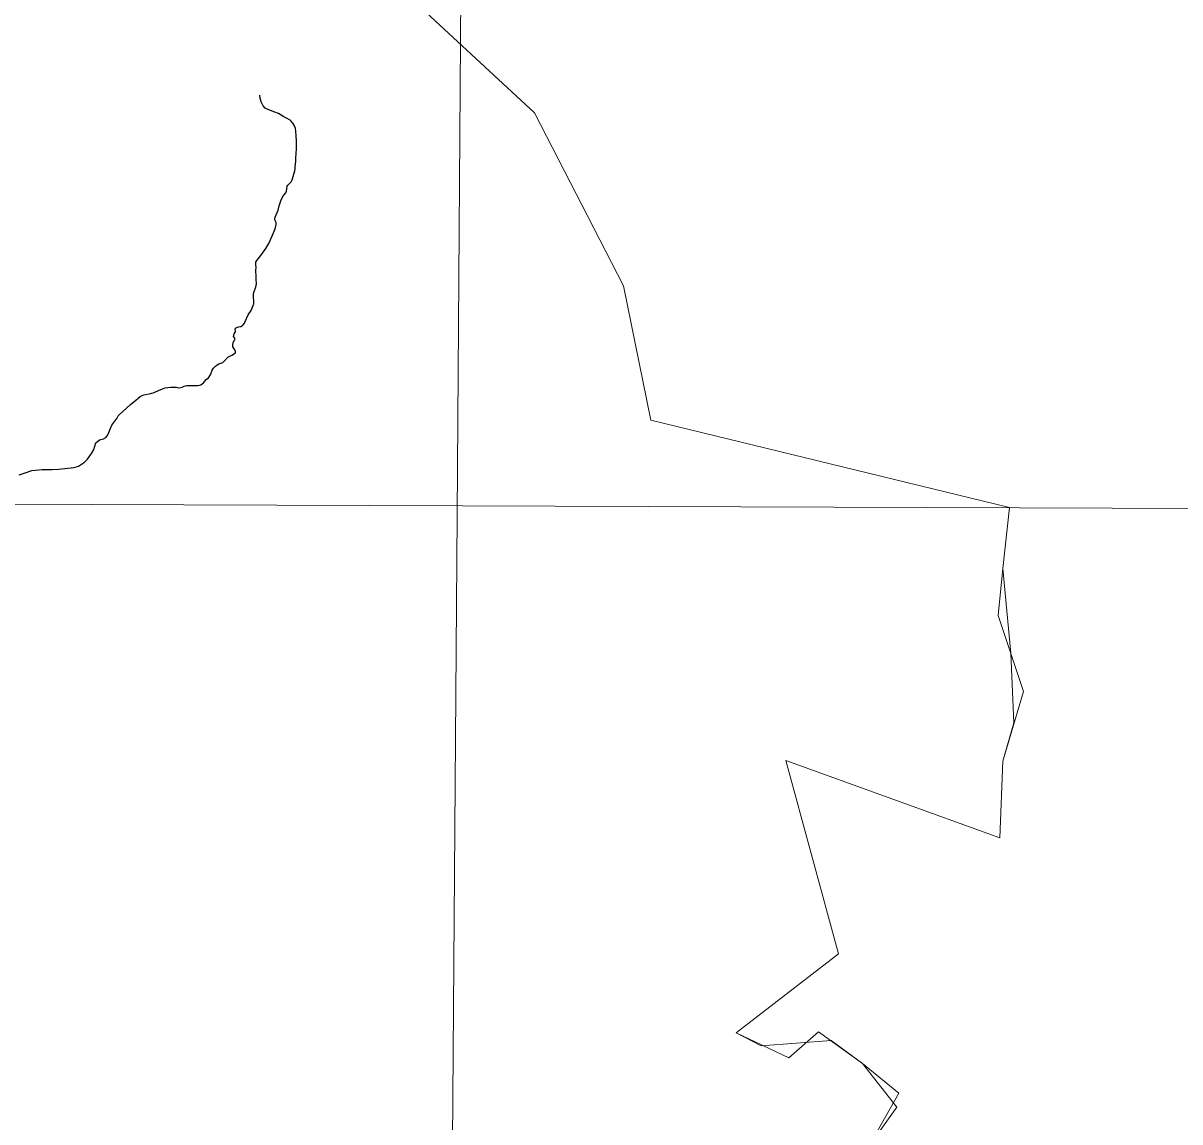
# Model space of a CAD drawing. Extents: x 553962 to 842807, y 8883888 to 9032388.
# Drawn here: x 817747 to 820576, y 9014173 to 9016862 of the extents above; entities that cross this region are included whole.
import ezdxf

# ---------------------------------------------------------------- set-up
doc = ezdxf.new("R2010")
doc.units = 0
doc.header["$LTSCALE"] = 160
doc.layers.add('60', color=7, linetype='Continuous', lineweight=13)

msp = doc.modelspace()

# ---------------------------------------------------------------- linework, layer by layer
at = {"layer": '60'}
msp.add_line((797891.3, 9015756.1), (834659.9, 9015623.6), dxfattribs=at)
for points in [[(818862.6, 9023442.8), (818808, 9015657), (818721.3, 9003930.5)], [(819814.5, 9014112.2), (819888.3, 9014243.8), (819799.5, 9014316), (819692.5, 9014393.7), (819619.9, 9014330.3), (819490.4, 9014391.1), (819740.9, 9014584.8), (819612.3, 9015057.2), (820135.8, 9014868), (820142.6, 9015055.8), (820193.5, 9015226.8), (820131.3, 9015412.8), (820143.2, 9015527.1), (820159.2, 9015677), (819282, 9015890.5), (819214.8, 9016218.8), (818997.5, 9016642.7), (818036.2, 9017534.1)], [(819814.5, 9014112.2), (819884.1, 9014209.7), (819799.5, 9014316), (819722.9, 9014372.7), (819552.2, 9014359.8), (819490.4, 9014391.1), (819740.9, 9014584.8), (819612.3, 9015057.2), (820135.8, 9014868), (820142.6, 9015055.8), (820170.1, 9015149.8), (820162.3, 9015320.6), (820143.2, 9015527.1), (820159.2, 9015677), (819282, 9015890.5), (819214.8, 9016218.8), (818997.5, 9016642.7), (818036.2, 9017533.9)]]:
    msp.add_lwpolyline(points, dxfattribs=at)
at = {"layer": '60', "lineweight": 25}
for points in [[(818310.2, 9016173.1), (818310.8, 9016174.1), (818309.9, 9016198.5), (818311.2, 9016203.1), (818315.3, 9016214), (818316.9, 9016219.6), (818317.6, 9016224), (818316.9, 9016235), (818316.8, 9016246), (818315.8, 9016252.5), (818315.9, 9016258.3), (818316.3, 9016263.4), (818315.6, 9016272.3), (818316, 9016276.8), (818318.2, 9016281), (818327.8, 9016293.2), (818339.9, 9016310.3), (818347.2, 9016323), (818356.8, 9016342.7), (818363.2, 9016358.8), (818365.8, 9016368.8), (818365.2, 9016374), (818362.8, 9016378.7), (818362.4, 9016380.2), (818362.4, 9016383.4), (818363, 9016387), (818370.7, 9016404.6), (818373.2, 9016414.4), (818377.3, 9016427.2), (818380.3, 9016434.5), (818383.5, 9016440.1), (818388.8, 9016446.7), (818390.9, 9016450.9), (818392.2, 9016462.8), (818394, 9016465.3), (818402.2, 9016473.3), (818404.8, 9016478.8), (818411, 9016500.2), (818411.8, 9016504.2), (818412, 9016509.1), (818413.1, 9016516.4), (818413.3, 9016524), (818414, 9016528.8), (818414.5, 9016545.2), (818415.3, 9016551.7), (818415.6, 9016574.1), (818414.3, 9016585.7), (818414, 9016597.4), (818412.5, 9016603.7), (818410.2, 9016610.7), (818406.7, 9016617.1), (818402.5, 9016622.2), (818400, 9016624.4), (818391, 9016629.6), (818384.1, 9016632.7), (818371.6, 9016640.4), (818362.5, 9016644.3), (818343.2, 9016651.5), (818338.4, 9016654.1), (818333.4, 9016659.6), (818328.9, 9016669.6), (818326.7, 9016678), (818325.6, 9016685.4)], [(818279.2, 9016119.7), (818283.4, 9016121.9), (818284.9, 9016123.3), (818287.7, 9016127.4), (818290.1, 9016132.1), (818296.7, 9016147.8), (818304, 9016158.7), (818308.9, 9016170.9), (818310.2, 9016173.1)], [(818178.3, 9015976), (818181.4, 9015977.1), (818187.4, 9015981.9), (818194.7, 9015989.6), (818200.2, 9015994.3), (818204.6, 9016001.6), (818209, 9016012.9), (818212.5, 9016017.6), (818217.2, 9016022.5), (818221.1, 9016025.9), (818225.4, 9016028.5), (818234.7, 9016031.5), (818239.8, 9016036.3), (818247.5, 9016044.8), (818257.1, 9016049.7), (818265.7, 9016055.3), (818266, 9016056.9), (818265.7, 9016058.8), (818263.2, 9016064.8), (818259.7, 9016070), (818259.3, 9016074.3), (818260.1, 9016080.7), (818264, 9016085.7), (818264.6, 9016087.2), (818264.7, 9016089.1), (818264.3, 9016090.6), (818261.3, 9016094.9), (818261.1, 9016095.9), (818262.8, 9016101.2), (818265.7, 9016106.1), (818265.7, 9016108.6), (818265.1, 9016110.7), (818265.6, 9016113.7), (818266.4, 9016115.1), (818268.7, 9016116.7), (818273.4, 9016118.5), (818279.2, 9016119.7)], [(817736.5, 9015756.3), (817756.4, 9015763), (817762.6, 9015765.4), (817767.8, 9015766.8), (817777.2, 9015767.7), (817792.9, 9015769.8), (817817.3, 9015769.4), (817833.3, 9015770.2), (817871.2, 9015774.9), (817881.8, 9015777.8), (817896.8, 9015787.2), (817904.1, 9015794.7), (817914, 9015808.7), (817919.6, 9015818.9), (817924.4, 9015834.5), (817933.3, 9015842.1), (817943, 9015844.8), (817948.9, 9015847.6), (817952.4, 9015851.7), (817955.8, 9015857.4), (817958.7, 9015866.5), (817963.8, 9015878.1), (817970.5, 9015888.3), (817975.7, 9015894.8), (817979.3, 9015901), (817982.2, 9015904.2), (817990.7, 9015911.5), (818009.2, 9015929), (818022.4, 9015939.4), (818027.6, 9015944.3), (818032.7, 9015948.1), (818037.8, 9015951.1), (818042.2, 9015952.6), (818058.9, 9015956), (818067.3, 9015958.4), (818079.1, 9015963.6), (818094.2, 9015969.3), (818107.3, 9015971.1), (818120.8, 9015971.1), (818126.6, 9015969.7), (818132, 9015969.9), (818135.6, 9015970.7), (818140.3, 9015973.7), (818146.7, 9015975.2), (818173.7, 9015975.5), (818178.3, 9015976), (818178.3, 9015976)]]:
    msp.add_lwpolyline(points, dxfattribs=at)
msp.add_spline([(834098.3, 9023598.3), (833988.4, 9022572.2), (831790.3, 9018394.6), (827540.7, 9013447.3), (823584.2, 9008500), (821093, 9005495), (819957.4, 9003662.7)], degree=3, dxfattribs=at)
msp.add_spline([(834098.3, 9023598.3), (833988.4, 9022572.2), (831790.3, 9018394.6), (827540.7, 9013447.3), (823584.2, 9008500), (821093, 9005495), (819957.4, 9003662.7)], degree=3, dxfattribs=at)

doc.saveas('drawing.dxf')
